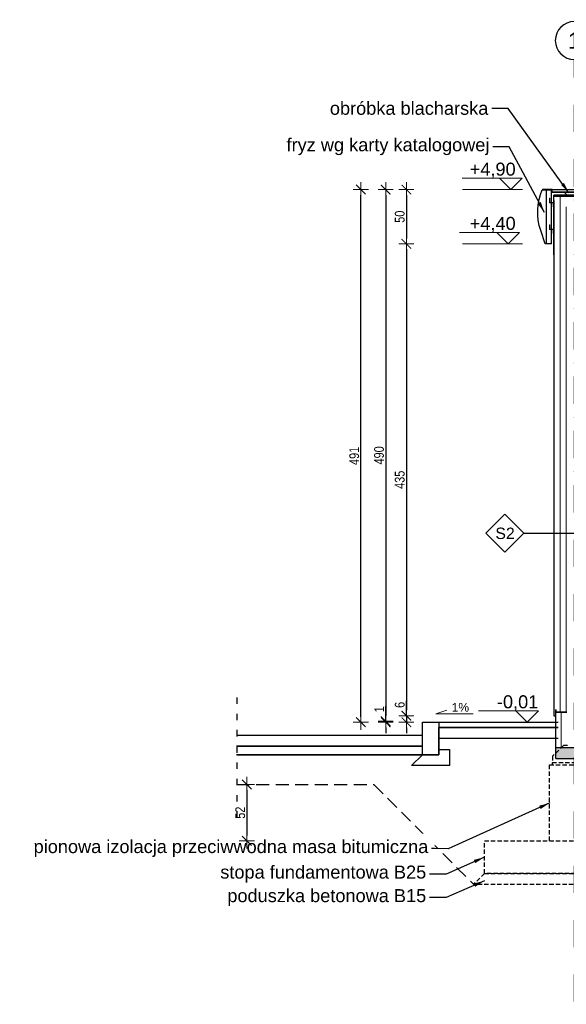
# Model space of a CAD drawing. Header units: millimetres. Extents: x -4835 to 23023, y -15404 to 3906.
# Tile 403 of 409: x 12348 to 12852, y 1371 to 2279. Entities that reach past the tile are written whole.
import ezdxf

# ---------------------------------------------------------------- set-up
doc = ezdxf.new("R2010")
doc.units = ezdxf.units.MM
for name, pattern in [('ACAD_ISO03W100', [30, 12, -18]), ('DASHDOT', [1, 0.5, -0.25, 0, -0.25]), ('DASHED', [19.05, 12.7, -6.35]), ('JIS_02_1.0', [2, 1, -1]), ('JIS_02_2.0', [3, 2, -1])]:
    doc.linetypes.add(name, pattern=pattern)
doc.layers.get('0').update_dxf_attribs({"lineweight": 9})
doc.layers.add('-AGP1_hatch', color=7, linetype='Continuous', lineweight=5, true_color=0x595959)
doc.layers.add('a___wymiary', color=7, linetype='Continuous', lineweight=5, true_color=0x666666)
for name, color, linetype, lineweight in [('-AGP1_OSIE', 2, 'DASHDOT', 9), ('a___cienka___0.15', 10, 'Continuous', 15), ('a___ocieplenie', 214, 'BATTING', 5), ('a___przekrojowa___0.5', 7, 'Continuous', 25), ('a___widokowa_0.25', 130, 'Continuous', 25), ('Budowlane - Sciany Zew', 7, 'Continuous', 15), ('Wymiarowanie - Poziomy', 172, 'Continuous', 13)]:
    doc.layers.add(name, color=color, linetype=linetype, lineweight=lineweight)
for name, color, linetype in [('Budowlane - Fundamenty - Izolacja Pionowa', 7, 'Continuous'), ('Budowlane - Opisy', 7, 'Continuous'), ('Konstrukcja - podkonstrukcja pod panele - belki', 7, 'Continuous'), ('struktura', 7, 'Continuous')]:
    doc.layers.add(name, color=color, linetype=linetype)
doc.styles.add('ARIAL', font='arial.ttf', dxfattribs={"width": 0.8})
doc.styles.add('GENERATED_STYLE_1', font='arialbd.ttf', dxfattribs={"width": 0.999153})
doc.styles.add('GENERATED_STYLE_2', font='ARIAL.TTF', dxfattribs={"width": 0.999153})
doc.linetypes.add('BATTING', pattern='A,0.0001,-0.1,[134,ltypeshp.shx,S=0.1,R=0,X=-0.1,Y=0],-0.2,[134,ltypeshp.shx,S=0.1,R=180,X=0.1,Y=0],-0.1', length=0.4001)
doc.dimstyles.new('1_50', dxfattribs={"dimtxt": 9, "dimasz": 5, "dimexe": 1.25, "dimexo": 0.625, "dimgap": 1.5, "dimtad": 1, "dimdec": 3, "dimrnd": 0.5, "dimdsep": 46, "dimtxsty": 'ARIAL', "dimblk": 'znacznik', "dimcen": 1.5, "dimse1": 1, "dimse2": 1, "dimclrd": 6, "dimclrt": 6, "dimazin": 0, "dimtfac": 1, "dimtdec": 3, "dimtmove": 0, "dimatfit": 3, "dimldrblk": 'znacznik', "dimfxl": 1, "dimarcsym": 0})
doc.dimstyles.new('GENERATED_STYLE__61', dxfattribs={"dimtxt": 10, "dimasz": 9.5, "dimexe": 0.18, "dimexo": 0, "dimgap": 0.09, "dimtad": 0, "dimdec": 1, "dimzin": 0, "dimdsep": 46, "dimtxsty": 'GENERATED_STYLE_1', "dimblk": 'ARROWHEAD_1', "dimblk1": 'ARROWHEAD_1', "dimblk2": 'ARROWHEAD_1', "dimcen": 0.09, "dimclrd": 256, "dimclre": 256, "dimclrt": 256, "dimazin": 0, "dimtfac": 1, "dimtdec": 4, "dimtmove": 0, "dimatfit": 3, "dimfxl": 1, "dimtolj": 1, "dimtzin": 0, "dimarcsym": 0})

# ---------------------------------------------------------------- blocks, each defined once
blk = doc.blocks.new('ARROWHEAD_1')
at = {"linetype": 'Continuous'}
blk.add_line((0, 0), (-1, 0), dxfattribs=at)
blk.add_circle((0, 0), 0.25, dxfattribs=at)
blk = doc.blocks.new('znacznik')
at = {"layer": 'a___wymiary'}
for p, q in [((1.39, 0), (-1.39, 0)), ((0, 1.39), (0, -1.39))]:
    blk.add_line(p, q, dxfattribs=at)
at = {"layer": 'a___wymiary', "const_width": 0.2}
blk.add_lwpolyline([(0.88, 0.88), (-0.88, -0.88)], dxfattribs=at)
blk = doc.blocks.new('*D556')
at = {"layer": 'a___wymiary', "color": 6, "lineweight": -2}
blk.add_line((13212.91, 1598.56), (13212.91, 1578.56), dxfattribs=at)
at = {"layer": 'Defpoints', "color": 0}
for p in [(13227.59, 1603.56), (12604.52, 1573.56), (13212.91, 1573.56)]:
    blk.add_point(p, dxfattribs=at)
at = {"layer": 'a___wymiary', "color": 6, "linetype": 'ByBlock', "lineweight": -2, "xscale": 5, "yscale": 5, "zscale": 5}
for p, rotation in [((13212.91, 1603.56), 90), ((13212.91, 1573.56), 270)]:
    blk.add_blockref('znacznik', p, dxfattribs=dict(at, rotation=rotation))
at = {"layer": 'a___wymiary', "color": 6, "insert": (13206.82, 1588.56), "char_height": 9, "attachment_point": 5, "rotation": 90, "style": 'ARIAL'}
blk.add_mtext('30', dxfattribs=at)
blk = doc.blocks.new('*D557')
at = {"layer": 'a___wymiary', "color": 6, "lineweight": -2}
blk.add_line((12557.68, 1568.56), (12557.68, 1526.56), dxfattribs=at)
at = {"layer": 'Defpoints', "color": 0}
for p in [(12604.52, 1573.56), (12557.68, 1521.56), (12941.78, 1521.56)]:
    blk.add_point(p, dxfattribs=at)
at = {"layer": 'a___wymiary', "color": 6, "linetype": 'ByBlock', "lineweight": -2, "xscale": 5, "yscale": 5, "zscale": 5}
for p, rotation in [((12557.68, 1573.56), 90), ((12557.68, 1521.56), 270)]:
    blk.add_blockref('znacznik', p, dxfattribs=dict(at, rotation=rotation))
at = {"layer": 'a___wymiary', "color": 6, "insert": (12551.58, 1547.56), "char_height": 9, "attachment_point": 5, "rotation": 90, "style": 'ARIAL'}
blk.add_mtext('52', dxfattribs=at)
blk = doc.blocks.new('*D580')
at = {"layer": 'a___wymiary', "color": 6, "lineweight": -2}
blk.add_line((12662.8, 1635.96), (12662.8, 2116.96), dxfattribs=at)
at = {"layer": 'Defpoints', "color": 0}
for p in [(12662.8, 2121.96), (13053.59, 2121.96), (12830.97, 1630.96)]:
    blk.add_point(p, dxfattribs=at)
at = {"layer": 'a___wymiary', "color": 6, "linetype": 'ByBlock', "lineweight": -2, "xscale": 5, "yscale": 5, "zscale": 5}
for p, rotation in [((12662.8, 2121.96), 90), ((12662.8, 1630.96), 270)]:
    blk.add_blockref('znacznik', p, dxfattribs=dict(at, rotation=rotation))
at = {"layer": 'a___wymiary', "color": 6, "insert": (12656.7, 1876.46), "char_height": 9, "attachment_point": 5, "rotation": 90, "style": 'ARIAL'}
blk.add_mtext('491', dxfattribs=at)
blk = doc.blocks.new('*D581')
at = {"layer": 'a___wymiary', "color": 6, "lineweight": -2}
blk.add_line((12685.7, 2116.96), (12685.7, 1636.96), dxfattribs=at)
at = {"layer": 'Defpoints', "color": 0}
for p in [(12836.99, 2121.96), (12685.7, 1631.96), (12933.39, 1631.96)]:
    blk.add_point(p, dxfattribs=at)
at = {"layer": 'a___wymiary', "color": 6, "linetype": 'ByBlock', "lineweight": -2, "xscale": 5, "yscale": 5, "zscale": 5}
for p, rotation in [((12685.7, 2121.96), 90), ((12685.7, 1631.96), 270)]:
    blk.add_blockref('znacznik', p, dxfattribs=dict(at, rotation=rotation))
at = {"layer": 'a___wymiary', "color": 6, "insert": (12679.6, 1876.96), "char_height": 9, "attachment_point": 5, "rotation": 90, "style": 'ARIAL'}
blk.add_mtext('490', dxfattribs=at)
blk = doc.blocks.new('*D582')
at = {"layer": 'a___wymiary', "color": 6, "lineweight": -2}
for p, q in [((12685.7, 1631.96), (12685.7, 1645.78)), ((12685.7, 1631.96), (12685.7, 1630.96)), ((12685.7, 1625.96), (12685.7, 1620.96))]:
    blk.add_line(p, q, dxfattribs=at)
at = {"layer": 'Defpoints', "color": 0}
for p in [(12685.7, 1630.96), (12830.97, 1630.96), (12933.39, 1631.96)]:
    blk.add_point(p, dxfattribs=at)
at = {"layer": 'a___wymiary', "color": 6, "linetype": 'ByBlock', "lineweight": -2, "xscale": 5, "yscale": 5, "zscale": 5}
for p, rotation in [((12685.7, 1631.96), 270), ((12685.7, 1630.96), 90)]:
    blk.add_blockref('znacznik', p, dxfattribs=dict(at, rotation=rotation))
at = {"layer": 'a___wymiary', "color": 6, "insert": (12679.68, 1642.96), "char_height": 9, "attachment_point": 5, "rotation": 90, "style": 'ARIAL'}
blk.add_mtext('1', dxfattribs=at)
blk = doc.blocks.new('*D583')
at = {"layer": 'a___wymiary', "color": 6, "lineweight": -2}
blk.add_line((12704.79, 2116.96), (12704.79, 2076.96), dxfattribs=at)
at = {"layer": 'Defpoints', "color": 0}
for p in [(12936.99, 2121.96), (12704.79, 2071.96), (12837.79, 2071.96)]:
    blk.add_point(p, dxfattribs=at)
at = {"layer": 'a___wymiary', "color": 6, "linetype": 'ByBlock', "lineweight": -2, "xscale": 5, "yscale": 5, "zscale": 5}
for p, rotation in [((12704.79, 2121.96), 90), ((12704.79, 2071.96), 270)]:
    blk.add_blockref('znacznik', p, dxfattribs=dict(at, rotation=rotation))
at = {"layer": 'a___wymiary', "color": 6, "insert": (12698.7, 2096.96), "char_height": 9, "attachment_point": 5, "rotation": 90, "style": 'ARIAL'}
blk.add_mtext('50', dxfattribs=at)
blk = doc.blocks.new('*D590')
at = {"layer": 'a___wymiary', "color": 6, "lineweight": -2}
blk.add_line((12704.79, 2066.96), (12704.79, 1641.96), dxfattribs=at)
at = {"layer": 'Defpoints', "color": 0}
for p in [(12837.79, 2071.96), (12704.79, 1636.96), (12843.14, 1636.96)]:
    blk.add_point(p, dxfattribs=at)
at = {"layer": 'a___wymiary', "color": 6, "linetype": 'ByBlock', "lineweight": -2, "xscale": 5, "yscale": 5, "zscale": 5}
for p, rotation in [((12704.79, 2071.96), 90), ((12704.79, 1636.96), 270)]:
    blk.add_blockref('znacznik', p, dxfattribs=dict(at, rotation=rotation))
at = {"layer": 'a___wymiary', "color": 6, "insert": (12698.69, 1854.46), "char_height": 9, "attachment_point": 5, "rotation": 90, "style": 'ARIAL'}
blk.add_mtext('435', dxfattribs=at)
blk = doc.blocks.new('*D591')
at = {"layer": 'a___wymiary', "color": 6, "lineweight": -2}
for p, q in [((12704.79, 1636.96), (12704.79, 1650.83)), ((12704.79, 1636.96), (12704.79, 1630.96)), ((12704.79, 1625.96), (12704.79, 1620.96))]:
    blk.add_line(p, q, dxfattribs=at)
at = {"layer": 'Defpoints', "color": 0}
for p in [(12843.14, 1636.96), (12704.79, 1630.96), (12843.12, 1630.96)]:
    blk.add_point(p, dxfattribs=at)
at = {"layer": 'a___wymiary', "color": 6, "linetype": 'ByBlock', "lineweight": -2, "xscale": 5, "yscale": 5, "zscale": 5}
for p, rotation in [((12704.79, 1636.96), 270), ((12704.79, 1630.96), 90)]:
    blk.add_blockref('znacznik', p, dxfattribs=dict(at, rotation=rotation))
at = {"layer": 'a___wymiary', "color": 6, "insert": (12698.7, 1646.96), "char_height": 9, "attachment_point": 5, "rotation": 90, "style": 'ARIAL'}
blk.add_mtext('6', dxfattribs=at)
blk = doc.blocks.new('oss p1')
at = {"layer": '-AGP1_OSIE', "ltscale": 50}
for p, q in [((7487.02, -2723.97), (7487.02, -1855.56)), ((7736.07, -2726.47), (7736.07, -1858.06)), ((7976.07, -2723.97), (7976.07, -1855.56)), ((7976.07, -2723.97), (7976.07, -1855.56)), ((8216.07, -2723.97), (8216.07, -1855.56)), ((8216.07, -2723.97), (8216.07, -1855.56)), ((8465.12, -2723.97), (8465.12, -1855.56)), ((8465.12, -2723.97), (8465.12, -1855.56))]:
    blk.add_line(p, q, dxfattribs=at)
at = {"layer": '-AGP1_OSIE', "linetype": 'ByBlock', "lineweight": 25}
for centre in [(7487.02, -1838.06), (7736.07, -1838.06), (7976.07, -1838.06), (8216.07, -1838.06), (8465.12, -1838.06)]:
    blk.add_ellipse(centre, major_axis=(12.37, 12.37), ratio=1, start_param=5.497787, end_param=11.780972, dxfattribs=at)
at = {"layer": '-AGP1_OSIE', "linetype": 'ByBlock', "lineweight": 25, "char_height": 15, "attachment_point": 5, "style": 'GENERATED_STYLE_2'}
for s, insert in [('1', (7487.02, -1838.06)), ('2', (7736.07, -1838.06)), ('3', (7976.07, -1838.06)), ('4', (8216.07, -1838.06)), ('5', (8465.12, -1838.06))]:
    blk.add_mtext(s, dxfattribs=dict(at, insert=insert))

msp = doc.modelspace()

# ---------------------------------------------------------------- hatches: boundary and pattern name
at = {"layer": '-AGP1_hatch', "ltscale": 5e-05}
h = msp.add_hatch(dxfattribs=at)
h.set_pattern_fill('ANSI33', color=256, angle=180, style=0)
h.set_pattern_definition([(45, (687.787, -2415.947), (-4.490128, 4.490128), []), (45, (692.2773, -2415.947), (-4.490128, 4.490128), [3.175, -1.5875])])
h.paths.add_polyline_path([(13854.0143, 1597.5565), (12842.6443, 1597.5565), (12842.6443, 1607.7565), (13854.0143, 1607.7565)])

# ---------------------------------------------------------------- linework, layer by layer
at = {"layer": 'a___cienka___0.15'}
for p, q in [((12839.0445, 2119.9536), (13104.4636, 2119.9536)), ((12836.6475, 2109.7095), (12836.6475, 2113.9345)), ((12836.6475, 2113.9345), (12837.0475, 2113.9345)), ((12840.2475, 2109.7095), (12836.6475, 2109.7095)), ((12837.0475, 2113.9345), (12837.0475, 2110.1595)), ((12837.0475, 2110.1595), (12840.6475, 2110.1595)), ((12840.2475, 2105.9345), (12840.2475, 2109.7095)), ((12840.2475, 2105.9345), (12840.6475, 2105.9345)), ((12840.6475, 2110.1595), (12840.6475, 2105.9345)), ((12841.1443, 2112.0076), (12841.1443, 1637.0074)), ((12852.1443, 1640.2565), (12852.1443, 2105.9463)), ((12852.1443, 2105.9463), (12852.1443, 1642.0076)), ((12836.6443, 2085.1095), (12836.6443, 2089.3345)), ((12836.6443, 2089.3345), (12837.0443, 2089.3345)), ((12837.0443, 2089.3345), (12837.0443, 2085.5595)), ((12840.2443, 2085.1095), (12836.6443, 2085.1095)), ((12837.0443, 2085.5595), (12840.6443, 2085.5595)), ((12840.2443, 2081.3345), (12840.2443, 2085.1095)), ((12840.6443, 2081.3345), (12840.2443, 2081.3345)), ((12840.6443, 2085.5595), (12840.6443, 2081.3345))]:
    msp.add_line(p, q, dxfattribs=at)
at = {"layer": 'a___cienka___0.15', "linetype": 'JIS_02_1.0'}
msp.add_line((12840.6475, 2116.7065), (12877.3943, 2116.7065), dxfattribs=at)
at = {"layer": 'a___cienka___0.15', "linetype": 'DASHED', "ltscale": 0.15}
msp.add_line((12840.6475, 2116.2065), (12876.8943, 2116.2065), dxfattribs=at)
at = {"layer": 'a___cienka___0.15'}
msp.add_lwpolyline([(12840.6475, 2116.4565), (12877.1443, 2116.4565), (12877.1443, 2109.2254)], dxfattribs=at)
at = {"layer": 'a___ocieplenie', "ltscale": 14}
msp.add_line((12846.6443, 1640.2565), (12846.6443, 2115.9565), dxfattribs=at)
at = {"layer": 'a___ocieplenie', "ltscale": 10}
msp.add_line((12847.5943, 1607.5565), (12847.5943, 1639.9565), dxfattribs=at)
at = {"layer": 'a___przekrojowa___0.5'}
for p, q in [((12827.2089, 2112.6897), (12828.4943, 2117.3027)), ((12828.4943, 2117.3027), (12830.1656, 2121.6899)), ((12830.3998, 2121.6899), (12830.1656, 2121.6899)), ((12830.3998, 2121.6899), (12832.442, 2121.6899)), ((12839.1475, 2121.9565), (12830.5262, 2121.9565)), ((12831.0898, 2121.7565), (12830.5262, 2121.7565)), ((12832.442, 2121.6899), (12832.4637, 2121.7447)), ((12833.6475, 2121.7447), (12832.4637, 2121.7447)), ((12833.6475, 2121.7447), (12833.6475, 2121.7565)), ((12833.6475, 2121.7565), (12838.6475, 2121.7565)), ((12838.6475, 2071.9565), (12838.6475, 2121.7565)), ((12838.7475, 2121.4), (12838.7475, 2121.6565)), ((12838.9475, 2120.0536), (12838.9475, 2121.6565)), ((12839.0373, 2119.7135), (12839.6184, 2119.6961)), ((12839.0475, 2120.519), (12839.0475, 2120.2625)), ((12839.2475, 2120.2625), (12839.2475, 2121.8565)), ((12839.2475, 2120.2625), (12839.2475, 2120.519)), ((12839.6184, 2119.6961), (12850.7382, 2119.3627)), ((12840.6475, 2061.9565), (12840.6475, 2116.9565)), ((12877.6443, 2116.9565), (12840.6475, 2116.9565)), ((12841.0445, 2119.9536), (12879.5473, 2118.7985)), ((12853.1443, 2116.9565), (12850.7382, 2119.3627)), ((12825.9365, 2103.2072), (12826.3539, 2107.9778)), ((12826.3539, 2107.9778), (12827.2089, 2112.6897)), ((12825.9604, 2098.4185), (12825.9365, 2103.2072)), ((12826.4252, 2093.6523), (12825.9604, 2098.4185)), ((12827.327, 2088.9491), (12826.4252, 2093.6523)), ((12828.6583, 2084.3491), (12827.327, 2088.9491)), ((12832.9408, 2071.9565), (12828.6583, 2084.3491)), ((12840.6443, 1637.0074), (12842.6443, 1637.0074)), ((12719.6443, 1630.9565), (12734.6443, 1630.9565)), ((12719.6443, 1618.9565), (12719.6443, 1630.9565)), ((12734.6443, 1630.9565), (12844.6443, 1630.9565)), ((12548.3293, 1618.9565), (12719.6443, 1618.9565))]:
    msp.add_line(p, q, dxfattribs=at)
msp.add_lwpolyline([(12838.6475, 2071.9565), (12832.9408, 2071.9565)], dxfattribs=at)
for centre, start, end in [((12830.5262, 2121.8565), 90, 270), ((12838.8475, 2121.6565), 0, 180), ((12839.0343, 2119.6135), 88.281642, 268.281642), ((12839.0475, 2120.0536), 180, 268.281642), ((12839.1475, 2120.2625), 180, 0), ((12839.1475, 2121.8565), 0, 90)]:
    msp.add_arc(centre, 0.1, start, end, dxfattribs=at)
at = {"layer": 'a___widokowa_0.25'}
for p, q in [((12832.442, 2121.6899), (12833.6475, 2121.6899)), ((12833.6475, 2121.7447), (12833.6475, 2071.9565)), ((12839.1475, 2121.9565), (13104.4636, 2121.9565)), ((12840.6475, 2115.9565), (12876.6443, 2115.9565)), ((12709.6443, 1590.9565), (12719.6443, 1600.9565)), ((12734.6443, 1605.9565), (12744.6443, 1605.9565)), ((12744.6443, 1605.9565), (12744.6443, 1590.9565)), ((12744.6443, 1590.9565), (12709.6443, 1590.9565))]:
    msp.add_line(p, q, dxfattribs=at)
at = {"layer": 'a___widokowa_0.25', "linetype": 'ACAD_ISO03W100', "ltscale": 0.5}
msp.add_line((12548.3293, 1653.8574), (12548.3293, 1536.3587), dxfattribs=at)
at = {"layer": 'a___widokowa_0.25', "ltscale": 0.5}
for p, q in [((12734.6443, 1630.9565), (12734.6443, 1600.9565)), ((12734.6443, 1600.9565), (12734.6443, 1625.9565)), ((12734.6443, 1625.9565), (12844.6443, 1625.9565)), ((12844.6443, 1625.9565), (12734.6443, 1625.9565)), ((12719.6443, 1600.9565), (12719.6443, 1618.9565)), ((12844.6443, 1615.9565), (12734.6443, 1615.9565)), ((12719.6443, 1608.9565), (12548.2553, 1608.9565)), ((12548.3293, 1608.9565), (12719.6443, 1608.9565)), ((12719.6443, 1600.9565), (12719.6443, 1608.9565)), ((12719.6443, 1600.9565), (12548.2553, 1600.9565)), ((12548.3293, 1600.9565), (12719.6443, 1600.9565)), ((12719.6443, 1600.9565), (12734.6443, 1600.9565)), ((12734.6443, 1600.9565), (12719.6443, 1600.9565))]:
    msp.add_line(p, q, dxfattribs=at)
at = {"layer": 'a___widokowa_0.25', "linetype": 'JIS_02_2.0', "ltscale": 2}
for p, q in [((12849.6448, 1609.5565), (12839.6448, 1599.5565)), ((12853.4943, 1609.5565), (12849.6448, 1609.5565)), ((12839.6448, 1599.5565), (12839.6448, 1593.5565)), ((12836.7778, 1521.5565), (12836.7778, 1591.5565)), ((12836.7778, 1591.5565), (12881.7778, 1591.5565)), ((12879.3098, 1593.5565), (12839.3098, 1593.5565)), ((12839.3098, 1593.5565), (12839.3098, 1591.5565)), ((12776.7778, 1521.5565), (12941.7778, 1521.5565)), ((12776.7778, 1491.5565), (12776.7778, 1521.5565)), ((12776.7778, 1491.5565), (12776.7778, 1521.5565)), ((12776.7778, 1521.5565), (12941.7778, 1521.5565)), ((12776.7778, 1491.5565), (12941.7778, 1491.5565))]:
    msp.add_line(p, q, dxfattribs=at)
at = {"layer": 'a___widokowa_0.25', "color": 8, "linetype": 'JIS_02_2.0', "ltscale": 6}
for p, q in [((12548.2553, 1573.5565), (12674.7778, 1573.5565)), ((12674.7778, 1573.5565), (12766.7778, 1481.5565))]:
    msp.add_line(p, q, dxfattribs=at)
at = {"layer": 'a___widokowa_0.25', "linetype": 'JIS_02_1.0', "const_width": 0.2}
msp.add_lwpolyline([(13854.0143, 1607.6565), (12842.6443, 1607.6565)], dxfattribs=at)
at = {"layer": 'a___widokowa_0.25', "linetype": 'JIS_02_2.0', "ltscale": 2, "flags": 128}
msp.add_lwpolyline([(12776.7778, 1491.5565), (12766.7778, 1481.5565), (12951.7778, 1481.5565), (12941.7778, 1491.5565)], close=True, dxfattribs=at)
at = {"layer": 'Budowlane - Fundamenty - Izolacja Pionowa'}
msp.add_line((12852.4443, 1639.9565), (12842.6443, 1639.9565), dxfattribs=at)
at = {"layer": 'Budowlane - Opisy'}
for p, q in [((12795.6202, 1822.6258), (12778.1202, 1805.1258)), ((12813.1202, 1805.1258), (12795.6202, 1822.6258)), ((12778.1202, 1805.1258), (12795.6202, 1787.6258)), ((12795.6202, 1787.6258), (12813.1202, 1805.1258)), ((12813.1202, 1805.1258), (12899.8926, 1805.1258))]:
    msp.add_line(p, q, dxfattribs=at)
at = {"layer": 'Budowlane - Sciany Zew'}
for p, q in [((12840.6443, 1637.0074), (12840.6443, 2116.9565)), ((12852.6443, 1639.9565), (12844.6443, 1639.9565))]:
    msp.add_line(p, q, dxfattribs=at)
at = {"layer": 'Konstrukcja - podkonstrukcja pod panele - belki'}
for p, q in [((12842.6443, 1639.9565), (12842.6443, 1642.4565)), ((12842.9443, 1642.4565), (12842.6443, 1642.4565)), ((12842.9443, 1640.2565), (12842.9443, 1642.4565)), ((12852.6443, 1640.2565), (12842.9443, 1640.2565))]:
    msp.add_line(p, q, dxfattribs=at)
at = {"layer": 'struktura'}
for p, q in [((12842.6443, 1597.5565), (12842.6443, 1639.9565)), ((12842.6443, 1607.5565), (13854.0143, 1607.5565)), ((12844.6443, 1607.5565), (13852.0143, 1607.5565)), ((12842.6443, 1597.5565), (13854.0143, 1597.5565))]:
    msp.add_line(p, q, dxfattribs=at)
at = {"layer": 'Wymiarowanie - Poziomy'}
for p, q in [((12811.5008, 2132.399), (12756.3684, 2132.399)), ((12756.6702, 2121.9565), (12811.8025, 2121.9565)), ((12809.0597, 2082.399), (12753.9273, 2082.399)), ((12756.6702, 2071.9565), (12811.8025, 2071.9565)), ((12826.5092, 1641.399), (12771.3769, 1641.399))]:
    msp.add_line(p, q, dxfattribs=at)
for points in [[(12811.5008, 2132.399), (12801.0583, 2121.9565), (12790.6157, 2132.399)], [(12809.0597, 2082.399), (12798.6172, 2071.9565), (12788.1746, 2082.399)], [(12766.2715, 1638.6947), (12732.0818, 1638.6947), (12741.9766, 1642.1517)], [(12826.5092, 1641.399), (12816.0667, 1630.9565), (12805.6242, 1641.399)]]:
    msp.add_lwpolyline(points, dxfattribs=at)

# ---------------------------------------------------------------- block references
msp.add_blockref('oss p1', (5372.6244, 4097.4204))

# ---------------------------------------------------------------- texts
at = {"layer": 'Budowlane - Opisy', "char_height": 12, "attachment_point": 6, "line_spacing_factor": 0.93983, "style": 'GENERATED_STYLE_2', "bg_fill": 2}
for s, insert, width in [('obróbka blacharska', (12780.4063, 2196.8193), 154.922008), ('fryz wg karty katalogowej', (12781.3682, 2161.4875), 249.404884)]:
    msp.add_mtext(s, dxfattribs=dict(at, insert=insert, width=width))
at = {"layer": 'Budowlane - Opisy', "insert": (12786.8136, 1799.7071), "char_height": 10.5, "attachment_point": 7, "style": 'GENERATED_STYLE_2'}
msp.add_mtext('S2', dxfattribs=at)
at = {"layer": 'Wymiarowanie - Poziomy', "attachment_point": 1, "style": 'GENERATED_STYLE_2'}
for s, insert, char_height in [('+4,90', (12763.2091, 2146.799), 12), ('+4,40', (12763.2091, 2096.799), 12), ('-0,01', (12788.2954, 1655.799), 12), ('1%', (12746.5308, 1648.7113), 8)]:
    msp.add_mtext(s, dxfattribs=dict(at, insert=insert, char_height=char_height))

# ---------------------------------------------------------------- dimensions: what is measured, and where the dimension line sits
at = {"layer": 'a___wymiary'}
for base, p1, p2, picture, middle in [((12662.7995, 2121.9565), (12830.9675, 1630.9565), (13053.5854, 2121.9565), '*D580', (12656.7044, 1876.4565)), ((12685.6965, 1631.9565), (12836.9865, 2121.9565), (12933.3923, 1631.9565), '*D581', (12679.6013, 1876.9565)), ((12704.7913, 2071.9565), (12936.9851, 2121.9565), (12837.7941, 2071.9565), '*D583', (12698.6962, 2096.9565))]:
    dim = msp.add_linear_dim(base=base, p1=p1, p2=p2, angle=90, dimstyle='1_50', dxfattribs=at)
    dim.commit()
    dim.dimension.update_dxf_attribs({"geometry": picture, "text_midpoint": middle})
for base, p1, p2, picture, middle in [((12704.7913, 1636.9565), (12837.7941, 2071.9565), (12843.1443, 1636.9565), '*D590', (12698.6931, 1854.4565)), ((13212.9136, 1573.5565), (13227.5938, 1603.5565), (12604.5154, 1573.5565), '*D556', (13206.8154, 1588.5565))]:
    dim = msp.add_linear_dim(base=base, p1=p1, p2=p2, angle=90, dimstyle='1_50', override={"dimtmove": 1}, dxfattribs=at)
    dim.commit()
    dim.dimension.update_dxf_attribs({"geometry": picture, "text_midpoint": middle})
for base, p1, p2, picture, middle in [((12685.6965, 1630.9565), (12933.3923, 1631.9565), (12830.9675, 1630.9565), '*D582', (12685.6965, 1642.9565)), ((12704.7913, 1630.9565), (12843.1443, 1636.9565), (12843.1186, 1630.9565), '*D591', (12704.7913, 1646.9565))]:
    dim = msp.add_linear_dim(base=base, p1=p1, p2=p2, angle=90, dimstyle='1_50', override={"dimtmove": 1}, dxfattribs=at)
    dim.commit()
    dim.dimension.update_dxf_attribs({"geometry": picture, "text_midpoint": middle, "dimtype": 160})

# ---------------------------------------------------------------- next in the draw order: texts
at = {"layer": 'Budowlane - Opisy', "char_height": 12, "attachment_point": 6, "line_spacing_factor": 0.93983, "style": 'GENERATED_STYLE_2', "bg_fill": 2}
for s, insert, width in [('stopa fundamentowa B25', (12723.1047, 1491.0279), 413.938088), ('poduszka betonowa B15', (12723.1047, 1469.3082), 376.927366)]:
    msp.add_mtext(s, dxfattribs=dict(at, insert=insert, width=width))

# ---------------------------------------------------------------- next in the draw order: leaders
at = {"layer": 'Budowlane - Opisy', "annotation_type": 0, "has_hookline": 1, "hookline_direction": 1}
for points, text_width in [([(12854.6647, 2119.0867), (12798.7233, 2196.8193), (12783.5109, 2196.8193)], 144.9167), ([(12832.0688, 2100.8017), (12799.6852, 2161.4875), (12784.4728, 2161.4875)], 185.8016)]:
    msp.add_leader(points, dimstyle='GENERATED_STYLE__61', override={"dimasz": 10}, dxfattribs=dict(at, text_width=text_width))

# ---------------------------------------------------------------- next in the draw order: leaders
for points, text_width in [([(12776.7778, 1506.5565), (12741.4218, 1491.0279), (12726.2094, 1491.0279)], 188.7786), ([(12776.7778, 1484.8368), (12741.4218, 1469.3082), (12726.2094, 1469.3082)], 181.6795)]:
    msp.add_leader(points, dimstyle='GENERATED_STYLE__61', override={"dimasz": 10}, dxfattribs=dict(at, text_width=text_width))

# ---------------------------------------------------------------- next in the draw order: texts
at = {"layer": 'Budowlane - Opisy', "insert": (12724.9929, 1514.5514), "char_height": 12, "width": 396.211474, "attachment_point": 6, "line_spacing_factor": 0.93983, "style": 'GENERATED_STYLE_2', "bg_fill": 2}
msp.add_mtext('pionowa izolacja przeciwwodna masa bitumiczna', dxfattribs=at)

# ---------------------------------------------------------------- next in the draw order: dimensions: what is measured, and where the dimension line sits
at = {"layer": 'a___wymiary'}
dim = msp.add_linear_dim(base=(12557.6773, 1521.5565), p1=(12604.5154, 1573.5565), p2=(12941.7778, 1521.5565), angle=90, dimstyle='1_50', override={"dimtmove": 1}, dxfattribs=at)
dim.commit()
dim.dimension.update_dxf_attribs({"geometry": '*D557', "text_midpoint": (12551.5822, 1547.5565)})

# ---------------------------------------------------------------- next in the draw order: leaders
at = {"layer": 'Budowlane - Opisy', "annotation_type": 0, "has_hookline": 1, "hookline_direction": 1, "text_width": 362.2059}
msp.add_leader([(12837.0678, 1556.5909), (12743.3099, 1514.3514), (12728.0975, 1514.5514)], dimstyle='GENERATED_STYLE__61', override={"dimasz": 10}, dxfattribs=at)

doc.saveas('drawing.dxf')
